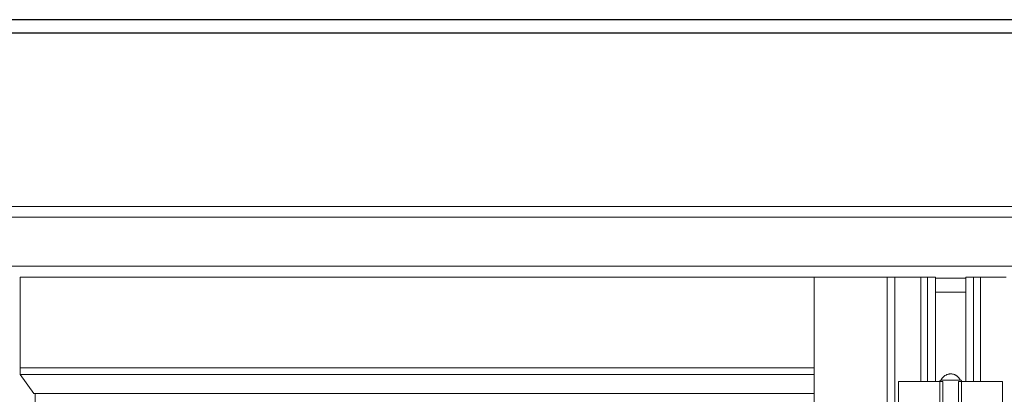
# Model space of a CAD drawing. Header units: inches. Extents: x 424 to 2043, y -237 to 445.
# Tile 733 of 965: x 860.279 to 861.002, y 214.822 to 215.097. Entities that reach past the tile are written whole.
import ezdxf

# ---------------------------------------------------------------- set-up
doc = ezdxf.new("R2010")
doc.units = ezdxf.units.IN
doc.header["$MEASUREMENT"] = 0
for name, color, linetype, lineweight in [('A-DOOR', 31, 'Continuous', 9), ('A-GENM', 13, 'Continuous', 9), ('A-WALL', 113, 'Continuous', 9)]:
    doc.layers.add(name, color=color, linetype=linetype, lineweight=lineweight)

# ---------------------------------------------------------------- blocks, each defined once
blk = doc.blocks.new('Generic Models 1 - Generic Models 1-135348-Section 1')
at = {"layer": 'A-GENM', "lineweight": 25}
blk.add_line((-87.41681, 0), (-119.66777, 0), dxfattribs=at)
blk = doc.blocks.new('Generic Models 7 - Generic Models 7-166682-Section 1')
at = {"layer": 'A-GENM', "lineweight": 25}
for p, q in [((-82.46153, 0), (-119.66777, 0)), ((-82.46153, -0.01), (-119.66777, -0.01))]:
    blk.add_line(p, q, dxfattribs=at)
blk = doc.blocks.new('5-panel_Bi-fold_external_door_10806 - Type 1-239811-Section 1')
at = {"layer": 'A-DOOR'}
for p, q in [((-113.66378, -0.145), (-118.57573, -0.145)), ((-118.57583, -0.181), (-113.66388, -0.181)), ((-116.60699, -0.25544), (-116.60699, -0.189)), ((-116.02398, -0.189), (-116.60699, -0.189)), ((-116.02398, -0.189), (-115.97048, -0.189)), ((-116.02398, -0.189), (-116.02398, -2.95)), ((-115.97048, -0.189), (-115.9648, -0.189)), ((-115.97048, -0.189), (-115.97048, -2.95)), ((-115.9648, -0.189), (-115.94558, -0.189)), ((-115.9648, -0.189), (-115.9648, -2.95)), ((-115.94558, -0.189), (-115.94066, -0.189)), ((-115.94558, -0.189), (-115.94558, -0.26546)), ((-115.94066, -0.189), (-115.93497, -0.189)), ((-115.94066, -0.26546), (-115.94066, -0.189)), ((-115.93497, -0.189), (-115.93497, -0.26546)), ((-115.91258, -0.1896), (-115.93497, -0.1896)), ((-115.91258, -0.189), (-115.90694, -0.189)), ((-115.91258, -0.26546), (-115.91258, -0.189)), ((-115.90694, -0.189), (-115.90197, -0.189)), ((-115.90694, -0.189), (-115.90694, -0.26546)), ((-115.90197, -0.189), (-115.88302, -0.189)), ((-115.90197, -0.26546), (-115.90197, -0.189)), ((-115.91258, -0.2), (-115.93497, -0.2)), ((-116.60693, -0.26041), (-116.60699, -0.25544)), ((-116.02398, -0.25544), (-116.60699, -0.25544)), ((-116.59706, -0.27429), (-116.60693, -0.26041)), ((-116.02398, -0.26041), (-116.60693, -0.26041)), ((-115.96195, -0.26546), (-115.96019, -0.26546)), ((-115.96195, -0.36346), (-115.96195, -0.26546)), ((-115.96019, -0.26546), (-115.95807, -0.26546)), ((-115.95807, -0.26546), (-115.94691, -0.26546)), ((-115.94691, -0.26546), (-115.94459, -0.26546)), ((-115.94459, -0.26546), (-115.94227, -0.26546)), ((-115.94227, -0.26546), (-115.94066, -0.26546)), ((-115.94066, -0.26546), (-115.93497, -0.26546)), ((-115.93497, -0.26546), (-115.92957, -0.26546)), ((-115.93172, -0.26546), (-115.93172, -0.28846)), ((-115.92375, -0.26446), (-115.9298, -0.26446)), ((-115.92957, -0.26546), (-115.92957, -0.36346)), ((-115.91768, -0.26446), (-115.92375, -0.26446)), ((-115.91792, -0.26546), (-115.91258, -0.26546)), ((-115.91792, -0.36346), (-115.91792, -0.26546)), ((-115.91572, -0.28846), (-115.91572, -0.26546)), ((-115.91258, -0.26546), (-115.90694, -0.26546)), ((-115.90694, -0.26546), (-115.90533, -0.26546)), ((-115.90533, -0.26546), (-115.90302, -0.26546)), ((-115.90302, -0.26546), (-115.9007, -0.26546)), ((-115.9007, -0.26546), (-115.88965, -0.26546)), ((-115.88965, -0.26546), (-115.88752, -0.26546)), ((-115.88752, -0.26546), (-115.88575, -0.26546)), ((-115.88575, -0.26546), (-115.88575, -0.36346)), ((-116.02398, -0.27429), (-116.59706, -0.27429)), ((-116.59609, -2.83521), (-116.59609, -0.27429))]:
    blk.add_line(p, q, dxfattribs=at)
at = {"layer": 'A-DOOR', "flags": 128}
for points in [[(-115.93072, -0.26446), (-115.93059, -0.26418), (-115.93045, -0.26391), (-115.93029, -0.26365), (-115.93013, -0.26339), (-115.92995, -0.26313), (-115.92976, -0.26289), (-115.92957, -0.26265), (-115.92936, -0.26242), (-115.92915, -0.2622), (-115.92893, -0.26199), (-115.9287, -0.26178), (-115.92846, -0.26159), (-115.92821, -0.2614), (-115.92796, -0.26123), (-115.9277, -0.26107), (-115.92743, -0.26091), (-115.92716, -0.26077), (-115.92688, -0.26064), (-115.9266, -0.26052), (-115.92631, -0.26041), (-115.92602, -0.26031), (-115.92572, -0.26022), (-115.92542, -0.26015), (-115.92512, -0.26009), (-115.92482, -0.26004), (-115.92451, -0.26), (-115.92421, -0.25998), (-115.9239, -0.25996), (-115.92372, -0.25996)], [(-115.92372, -0.25996), (-115.92342, -0.25997), (-115.92311, -0.25999), (-115.9228, -0.26002), (-115.9225, -0.26006), (-115.92219, -0.26011), (-115.92189, -0.26018), (-115.9216, -0.26026), (-115.9213, -0.26035), (-115.92101, -0.26045), (-115.92073, -0.26057), (-115.92045, -0.26069), (-115.92017, -0.26083), (-115.9199, -0.26098), (-115.91964, -0.26114), (-115.91938, -0.2613), (-115.91913, -0.26148), (-115.91889, -0.26167), (-115.91865, -0.26187), (-115.91842, -0.26208), (-115.9182, -0.26229), (-115.91799, -0.26252), (-115.91779, -0.26275), (-115.9176, -0.26299), (-115.91742, -0.26324), (-115.91725, -0.2635), (-115.91709, -0.26376), (-115.91694, -0.26403), (-115.9168, -0.2643), (-115.91672, -0.26446)], [(-115.93172, -0.26546), (-115.93172, -0.26542), (-115.93172, -0.26538), (-115.93172, -0.26534), (-115.93171, -0.2653), (-115.9317, -0.26526), (-115.93169, -0.26522), (-115.93168, -0.26518), (-115.93167, -0.26515), (-115.93166, -0.26511), (-115.93164, -0.26507), (-115.93163, -0.26503), (-115.93161, -0.265), (-115.93159, -0.26496), (-115.93157, -0.26493), (-115.93155, -0.2649), (-115.93153, -0.26486), (-115.9315, -0.26483), (-115.93148, -0.2648), (-115.93145, -0.26477), (-115.93142, -0.26474), (-115.93139, -0.26472), (-115.93136, -0.26469), (-115.93133, -0.26467), (-115.9313, -0.26464), (-115.93126, -0.26462), (-115.93123, -0.2646), (-115.93119, -0.26458), (-115.93116, -0.26456), (-115.93112, -0.26454), (-115.93109, -0.26453), (-115.93105, -0.26452), (-115.93101, -0.2645), (-115.93097, -0.26449), (-115.93093, -0.26448), (-115.93089, -0.26448), (-115.93085, -0.26447), (-115.93081, -0.26447), (-115.93077, -0.26446), (-115.93073, -0.26446), (-115.93072, -0.26446)], [(-115.92375, -0.26446), (-115.92403, -0.26446), (-115.92431, -0.26446), (-115.92459, -0.26446), (-115.92487, -0.26446), (-115.92514, -0.26446), (-115.92542, -0.26446), (-115.92569, -0.26446), (-115.92596, -0.26446), (-115.92622, -0.26446), (-115.92648, -0.26446), (-115.92673, -0.26446), (-115.92698, -0.26446), (-115.92723, -0.26446), (-115.92747, -0.26446), (-115.9277, -0.26446), (-115.92793, -0.26446), (-115.92815, -0.26446), (-115.92836, -0.26446), (-115.92857, -0.26446), (-115.92877, -0.26446), (-115.92896, -0.26446), (-115.92914, -0.26446), (-115.92931, -0.26446), (-115.92948, -0.26446), (-115.92963, -0.26446), (-115.92978, -0.26446), (-115.92991, -0.26446), (-115.93004, -0.26446), (-115.93015, -0.26446), (-115.93026, -0.26446), (-115.93035, -0.26446), (-115.93044, -0.26446), (-115.93051, -0.26446), (-115.93058, -0.26446), (-115.93063, -0.26446), (-115.93067, -0.26446), (-115.9307, -0.26446), (-115.93072, -0.26446), (-115.93072, -0.26446)], [(-115.93072, -0.26446), (-115.93072, -0.26446), (-115.9307, -0.26446), (-115.93067, -0.26446), (-115.93063, -0.26446), (-115.93058, -0.26446), (-115.93052, -0.26446), (-115.93045, -0.26446), (-115.93037, -0.26446), (-115.93027, -0.26446), (-115.93017, -0.26446), (-115.93006, -0.26446), (-115.92993, -0.26446), (-115.9298, -0.26446), (-115.92965, -0.26446), (-115.9295, -0.26446), (-115.92934, -0.26446), (-115.92917, -0.26446)], [(-115.91672, -0.26446), (-115.91673, -0.26446), (-115.91675, -0.26446), (-115.91677, -0.26446), (-115.91681, -0.26446), (-115.91686, -0.26446), (-115.91692, -0.26446), (-115.917, -0.26446), (-115.91708, -0.26446), (-115.91717, -0.26446), (-115.91728, -0.26446), (-115.91739, -0.26446), (-115.91751, -0.26446), (-115.91765, -0.26446), (-115.91779, -0.26446), (-115.91795, -0.26446), (-115.91811, -0.26446), (-115.91828, -0.26446), (-115.91846, -0.26446), (-115.91865, -0.26446), (-115.91885, -0.26446), (-115.91905, -0.26446), (-115.91926, -0.26446), (-115.91948, -0.26446), (-115.91971, -0.26446), (-115.91994, -0.26446), (-115.92018, -0.26446), (-115.92042, -0.26446), (-115.92067, -0.26446), (-115.92093, -0.26446), (-115.92119, -0.26446), (-115.92145, -0.26446), (-115.92172, -0.26446), (-115.92199, -0.26446), (-115.92226, -0.26446), (-115.92253, -0.26446), (-115.92281, -0.26446), (-115.92309, -0.26446), (-115.92337, -0.26446), (-115.92365, -0.26446), (-115.92375, -0.26446)], [(-115.91831, -0.26446), (-115.91814, -0.26446), (-115.91797, -0.26446), (-115.91782, -0.26446), (-115.91767, -0.26446), (-115.91754, -0.26446), (-115.91741, -0.26446), (-115.91729, -0.26446), (-115.91719, -0.26446), (-115.91709, -0.26446), (-115.91701, -0.26446), (-115.91693, -0.26446), (-115.91687, -0.26446), (-115.91682, -0.26446), (-115.91678, -0.26446), (-115.91675, -0.26446), (-115.91673, -0.26446), (-115.91672, -0.26446)], [(-115.91672, -0.26446), (-115.91668, -0.26446), (-115.91664, -0.26446), (-115.9166, -0.26447), (-115.91656, -0.26447), (-115.91652, -0.26448), (-115.91649, -0.26449), (-115.91645, -0.2645), (-115.91641, -0.26451), (-115.91637, -0.26453), (-115.91633, -0.26454), (-115.9163, -0.26456), (-115.91626, -0.26457), (-115.91623, -0.26459), (-115.91619, -0.26461), (-115.91616, -0.26464), (-115.91613, -0.26466), (-115.91609, -0.26468), (-115.91606, -0.26471), (-115.91603, -0.26474), (-115.91601, -0.26476), (-115.91598, -0.26479), (-115.91595, -0.26482), (-115.91593, -0.26486), (-115.9159, -0.26489), (-115.91588, -0.26492), (-115.91586, -0.26495), (-115.91584, -0.26499), (-115.91582, -0.26503), (-115.91581, -0.26506), (-115.91579, -0.2651), (-115.91578, -0.26514), (-115.91577, -0.26517), (-115.91575, -0.26521), (-115.91575, -0.26525), (-115.91574, -0.26529), (-115.91573, -0.26533), (-115.91573, -0.26537), (-115.91572, -0.26541), (-115.91572, -0.26545), (-115.91572, -0.26546)]]:
    blk.add_lwpolyline(points, dxfattribs=at)

msp = doc.modelspace()

# ---------------------------------------------------------------- linework, layer by layer
at = {"layer": 'A-WALL'}
msp.add_line((858.26638, 214.96021), (863.26633, 214.96021), dxfattribs=at)

# ---------------------------------------------------------------- block references
at = {"layer": 'A-DOOR'}
msp.add_blockref('5-panel_Bi-fold_external_door_10806 - Type 1-239811-Section 1', (976.88654, 215.09721), dxfattribs=at)
at = {"layer": 'A-GENM', "lineweight": 25}
for name in ['Generic Models 1 - Generic Models 1-135348-Section 1', 'Generic Models 7 - Generic Models 7-166682-Section 1']:
    msp.add_blockref(name, (976.88654, 215.09721), dxfattribs=at)

doc.saveas('drawing.dxf')
